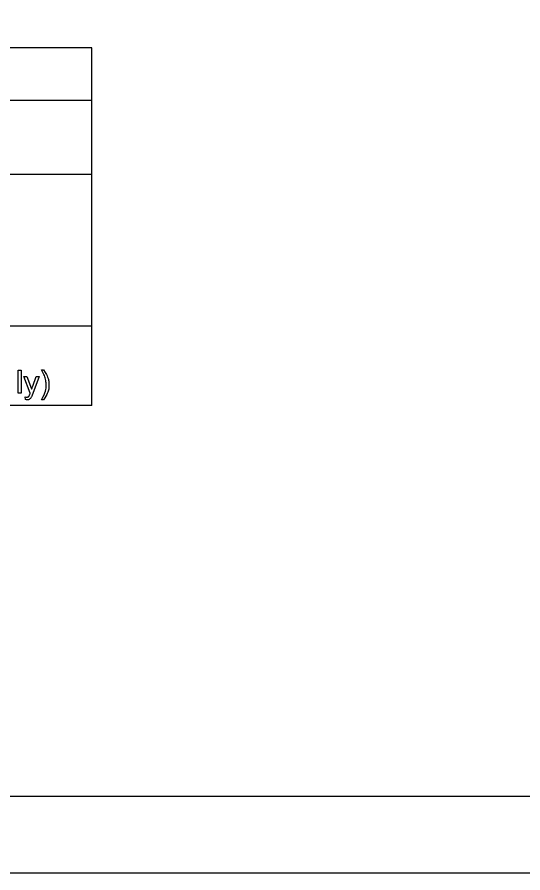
# Model space of a CAD drawing. Extents: x -6.2 to 37.4, y 0.2 to 22.2.
# Drawn here: x 5.72 to 9.02, y 0.21 to 5.8 of the extents above; entities that cross this region are included whole.
import ezdxf

# ---------------------------------------------------------------- set-up
doc = ezdxf.new("R2010")
doc.units = 0
for name, color, linetype in [('SH_Border', 7, 'Continuous'), ('SH_Cut_Line', 7, 'Continuous'), ('SH_Data', 7, 'Continuous'), ('SH_Text', 7, 'Continuous')]:
    doc.layers.add(name, color=color, linetype=linetype)

msp = doc.modelspace()

# ---------------------------------------------------------------- linework, layer by layer
at = {"layer": 'SH_Border'}
msp.add_lwpolyline([(1.0809, 21.7074), (33.0809, 21.7074), (33.0809, 0.7074), (1.0809, 0.7074)], close=True, dxfattribs=at)
at = {"layer": 'SH_Cut_Line'}
msp.add_lwpolyline([(-0.4191, 0.2074), (33.5809, 0.2074), (33.5809, 22.2074), (-0.4191, 22.2074)], close=True, dxfattribs=at)
at = {"layer": 'SH_Data'}
for p, q in [((6.2084, 5.5979), (1.9584, 5.5979)), ((6.2084, 3.2604), (6.2084, 5.5979)), ((1.9584, 5.2564), (6.2084, 5.2564)), ((1.9584, 4.773), (6.2084, 4.773)), ((6.2084, 3.7783), (1.9584, 3.7783)), ((6.2084, 3.2604), (1.9584, 3.2604))]:
    msp.add_line(p, q, dxfattribs=at)
at = {"layer": 'SH_Text'}
for points in [[(5.7274, 3.3416), (5.7274, 3.4917), (5.7458, 3.4917), (5.7458, 3.3416), (5.7274, 3.3416)], [(5.8782, 3.4942), (5.8914, 3.4942)], [(5.8052, 3.3415), (5.7639, 3.4504), (5.7838, 3.4504), (5.8064, 3.3876)], [(5.8219, 3.387), (5.8451, 3.4504), (5.8636, 3.4504), (5.8223, 3.3397)], [(5.7736, 3.2998), (5.7716, 3.3171)], [(5.8914, 3.2974), (5.8782, 3.2974)]]:
    msp.add_lwpolyline(points, dxfattribs=at)
for points in [[(5.8782, 3.2974), (5.9088, 3.3466), (5.9088, 3.3958), (5.9088, 3.4151), (5.9044, 3.434), (5.9009, 3.4494), (5.8947, 3.4635), (5.8907, 3.4727), (5.8782, 3.4942)], [(5.8914, 3.4942), (5.9107, 3.4685), (5.9199, 3.4426), (5.9278, 3.4203), (5.9278, 3.3959), (5.9278, 3.3683), (5.9172, 3.3425), (5.9066, 3.3166), (5.8914, 3.2974)], [(5.8064, 3.3876), (5.8108, 3.3756), (5.8143, 3.3625), (5.8175, 3.3749), (5.8219, 3.387)], [(5.7716, 3.3171), (5.7776, 3.3155), (5.7821, 3.3155), (5.7882, 3.3155), (5.7919, 3.3175), (5.7956, 3.3196), (5.7979, 3.3233), (5.7997, 3.326), (5.8036, 3.337), (5.8041, 3.3385), (5.8052, 3.3415)], [(5.8223, 3.3397), (5.8156, 3.3218), (5.8119, 3.3151), (5.807, 3.306), (5.8007, 3.3017), (5.7943, 3.2975), (5.7855, 3.2975), (5.7802, 3.2975), (5.7736, 3.2998)]]:
    msp.add_open_spline(points, degree=3, dxfattribs=at)

doc.saveas('drawing.dxf')
